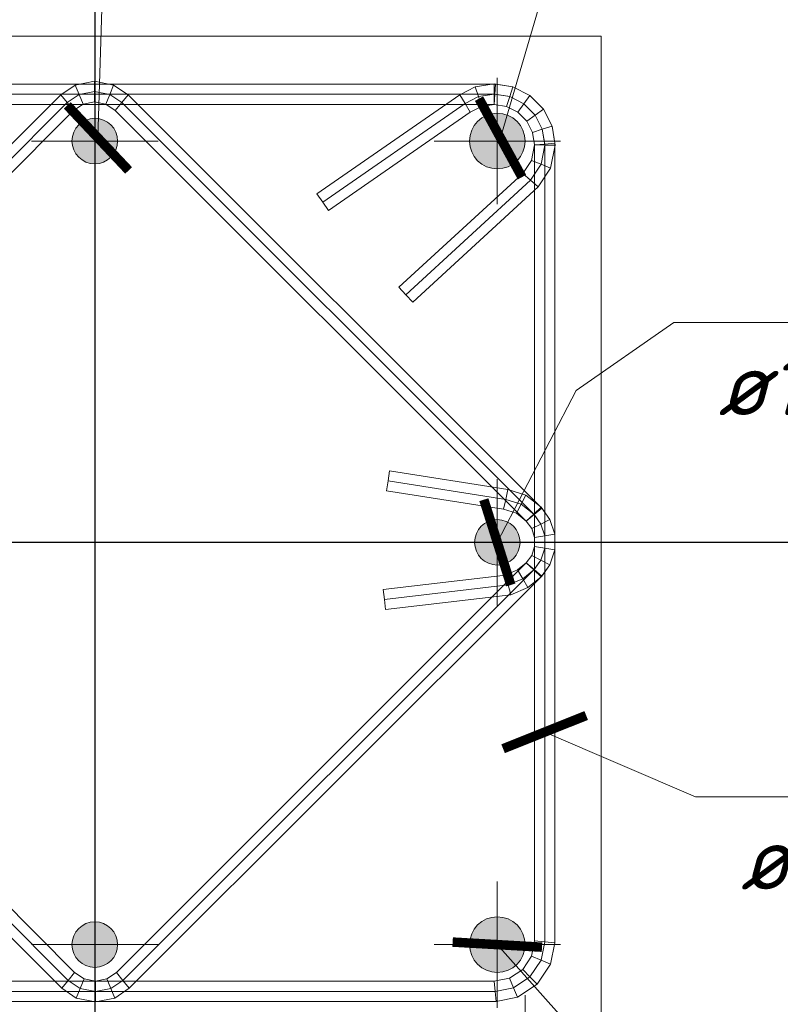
# Model space of a CAD drawing. Header units: millimetres. Extents: x 363306 to 7757304, y 1022887 to 1207196.
# Tile 437 of 656: x 1734538 to 1737542, y 1081724 to 1085615. Entities that reach past the tile are written whole.
import ezdxf
from ezdxf import colors
from ezdxf.entities.mleader import LeaderData, LeaderLine
from ezdxf.math import Vec2, Vec3

# ---------------------------------------------------------------- set-up
doc = ezdxf.new("R2010")
doc.units = ezdxf.units.MM
doc.linetypes.add('ACAD_ISO10W100', pattern=[18, 12, -3, 0, -3])
doc.linetypes.add('CENTERX2', pattern=[101.6, 63.5, -12.7, 12.7, -12.7])
for name, color, linetype in [('0 @ 100', 7, 'Continuous'), ('kcd_tx', 7, 'Continuous'), ('Оси', 7, 'Continuous')]:
    doc.layers.add(name, color=color, linetype=linetype)
for name, color, linetype, lineweight in [('арматура', 1, 'Continuous', 40), ('Выноска', 5, 'Continuous', 15), ('выноски', 170, 'Continuous', 15), ('Основная', 7, 'Continuous', 40)]:
    doc.layers.add(name, color=color, linetype=linetype, lineweight=lineweight)
doc.styles.add('iso', font='isocpeur.TTF')
doc.styles.add('PDF ISOCPEUR Italic', font='isocpeui.ttf')
doc.styles.get("Standard").update_dxf_attribs({"font": 'isocpeui.ttf'})
doc.styles.add('ГОСТ 2.304', font='isocpeui.ttf')
doc.dimstyles.new('Санжар', dxfattribs={"dimtxt": 240, "dimasz": 200, "dimexe": 200, "dimexo": 200, "dimgap": 50, "dimtad": 1, "dimdec": 0, "dimtxsty": 'Standard', "dimblk": 'OBLIQUE', "dimcen": 2.5, "dimdle": 200, "dimclrd": 152, "dimclre": 152, "dimclrt": 152, "dimadec": 0, "dimazin": 0, "dimtfac": 1, "dimtdec": 0, "dimtmove": 0, "dimatfit": 3, "dimldrblk": 'OBLIQUE', "dimfxl": 0, "dimlwd": 0, "dimlwe": 0, "dimarcsym": 0})

# ---------------------------------------------------------------- blocks, each defined once
blk = doc.blocks.new('*U52')
at = {"linetype": 'ACAD_ISO10W100', "lineweight": 5}
h = blk.add_hatch(color=140, dxfattribs=at)
edge = h.paths.add_edge_path()
edge.add_arc((0, 0), 9, 0, 360)
at = {"color": 1, "linetype": 'CENTERX2', "lineweight": 0, "ltscale": 10}
for p, q in [((0, -25), (0, 25)), ((-25, 0), (25, 0))]:
    blk.add_line(p, q, dxfattribs=at)
at = {"layer": 'арматура', "color": 140, "lineweight": 15, "ltscale": 1.5}
blk.add_circle((0, 0), 9, dxfattribs=at)
blk = doc.blocks.new('*U51')
at = {"lineweight": 5, "ltscale": 3}
h = blk.add_hatch(color=42, dxfattribs=at)
edge = h.paths.add_edge_path()
edge.add_arc((0, 0), 11, 0, 360)
at = {"color": 1, "linetype": 'CENTERX2', "lineweight": 0, "ltscale": 10}
for p, q in [((0, -25), (0, 25)), ((-25, 0), (25, 0))]:
    blk.add_line(p, q, dxfattribs=at)
at = {"layer": 'арматура', "color": 42, "lineweight": 15, "ltscale": 1.5}
blk.add_circle((0, 0), 11, dxfattribs=at)
blk = doc.blocks.new('_Oblique')
at = {"color": 0, "linetype": 'ByBlock', "lineweight": -2}
blk.add_line((-0.5, -0.5), (0.5, 0.5), dxfattribs=at)
blk = doc.blocks.new('*D1470')
at = {"layer": 'Defpoints', "color": 0, "lineweight": 25, "transparency": 16777216}
for p in [(1733138.1, 1081949.8), (1733138.1, 1080449.8), (1734834.1, 1080345.2)]:
    blk.add_point(p, dxfattribs=at)
at = {"layer": 'kcd_tx', "lineweight": 0, "transparency": 16777216}
for p, q in [((1733138.1, 1081749.8), (1733138.1, 1080249.8)), ((1734834.1, 1080545.2), (1734834.1, 1080649.8)), ((1735034.1, 1080449.8), (1732938.1, 1080449.8))]:
    blk.add_line(p, q, dxfattribs=at)
at = {"layer": 'kcd_tx', "lineweight": 0, "transparency": 16777216, "xscale": 200, "yscale": 200, "zscale": 200, "rotation": 180}
blk.add_blockref('_Oblique', (1733138.1, 1080449.8), dxfattribs=at)
at = {"layer": 'kcd_tx', "lineweight": 0, "transparency": 16777216, "xscale": 200, "yscale": 200, "zscale": 200}
blk.add_blockref('_Oblique', (1734834.1, 1080449.8), dxfattribs=at)
at = {"layer": 'kcd_tx', "lineweight": 0, "transparency": 16777216, "insert": (1733986.1, 1080621.3), "char_height": 240, "attachment_point": 5, "bg_fill": 3, "box_fill_scale": 1.1, "bg_fill_color": 256, "bg_fill_true_color": 13158600, "bg_fill_transparency": 0}
blk.add_mtext('170', dxfattribs=at)
blk = doc.blocks.new('*D1471')
at = {"layer": 'Defpoints', "color": 0, "lineweight": 25, "transparency": 16777216}
for p in [(1736534.1, 1081959.8), (1736534.1, 1080449.8), (1734834.1, 1080345.2)]:
    blk.add_point(p, dxfattribs=at)
at = {"layer": 'kcd_tx', "lineweight": 0, "transparency": 16777216}
for p, q in [((1736534.1, 1081759.8), (1736534.1, 1080249.8)), ((1734834.1, 1080545.2), (1734834.1, 1080649.8)), ((1734634.1, 1080449.8), (1736734.1, 1080449.8))]:
    blk.add_line(p, q, dxfattribs=at)
at = {"layer": 'kcd_tx', "lineweight": 0, "transparency": 16777216, "xscale": 200, "yscale": 200, "zscale": 200, "rotation": 180}
blk.add_blockref('_Oblique', (1734834.1, 1080449.8), dxfattribs=at)
at = {"layer": 'kcd_tx', "lineweight": 0, "transparency": 16777216, "xscale": 200, "yscale": 200, "zscale": 200}
blk.add_blockref('_Oblique', (1736534.1, 1080449.8), dxfattribs=at)
at = {"layer": 'kcd_tx', "lineweight": 0, "transparency": 16777216, "insert": (1735684.1, 1080621.3), "char_height": 240, "attachment_point": 5, "bg_fill": 3, "box_fill_scale": 1.1, "bg_fill_color": 256, "bg_fill_true_color": 13158600, "bg_fill_transparency": 0}
blk.add_mtext('170', dxfattribs=at)
blk = doc.blocks.new('*D1473')
at = {"layer": 'Defpoints', "color": 0, "lineweight": 25, "transparency": 16777216}
for p in [(1736534.1, 1081959.8), (1736834.1, 1081549.8), (1736834.1, 1080449.8)]:
    blk.add_point(p, dxfattribs=at)
at = {"layer": 'kcd_tx', "lineweight": 0, "transparency": 16777216}
for p, q in [((1736534.1, 1081759.8), (1736534.1, 1080249.8)), ((1736834.1, 1081349.8), (1736834.1, 1080249.8)), ((1736334.1, 1080449.8), (1736834.1, 1080449.8)), ((1736834.1, 1080449.8), (1737470, 1080449.8))]:
    blk.add_line(p, q, dxfattribs=at)
at = {"layer": 'kcd_tx', "lineweight": 0, "transparency": 16777216, "xscale": 200, "yscale": 200, "zscale": 200, "rotation": 180}
blk.add_blockref('_Oblique', (1736534.1, 1080449.8), dxfattribs=at)
at = {"layer": 'kcd_tx', "lineweight": 0, "transparency": 16777216, "xscale": 200, "yscale": 200, "zscale": 200}
blk.add_blockref('_Oblique', (1736834.1, 1080449.8), dxfattribs=at)
at = {"layer": 'kcd_tx', "lineweight": 0, "transparency": 16777216, "insert": (1737252, 1080619.8), "char_height": 240, "attachment_point": 5, "bg_fill": 3, "box_fill_scale": 1.1, "bg_fill_color": 256, "bg_fill_true_color": 13158600, "bg_fill_transparency": 0}
blk.add_mtext('30', dxfattribs=at)
blk = doc.blocks.new('_ArchTick')
at = {"color": 0, "linetype": 'ByBlock', "const_width": 0.15}
blk.add_lwpolyline([(-0.5, -0.5), (0.5, 0.5)], dxfattribs=at)

msp = doc.modelspace()

# ---------------------------------------------------------------- linework, layer by layer
at = {"lineweight": 15}
for p, q in [((1734757.046, 1085357.272), (1734832.829, 1085372.346)), ((1734832.829, 1085372.346), (1734908.611, 1085357.272)), ((1734832.829, 1085372.346), (1734832.829, 1085331.563)), ((1736336.662, 1085349.961), (1736411.134, 1085361.756)), ((1736411.134, 1085361.756), (1736485.606, 1085349.961)), ((1736411.134, 1085361.756), (1736411.134, 1085321.257)), ((1733249.255, 1085360.759), (1736417.43, 1085360.759)), ((1734699.481, 1085318.808), (1734757.046, 1085357.272)), ((1734757.046, 1085357.272), (1734772.653, 1085319.593)), ((1734832.829, 1085290.779), (1734832.829, 1085331.563)), ((1734908.611, 1085357.272), (1734893.004, 1085319.593)), ((1734908.611, 1085357.272), (1734966.177, 1085318.808)), ((1736275.92, 1085319.011), (1736336.662, 1085349.961)), ((1736336.662, 1085349.961), (1736349.177, 1085311.444)), ((1736417.43, 1085360.759), (1736414.282, 1085320.759)), ((1736417.43, 1085360.759), (1736485.606, 1085349.961)), ((1736485.606, 1085349.961), (1736473.092, 1085311.444)), ((1736485.606, 1085349.961), (1736473.092, 1085311.444)), ((1736485.606, 1085349.961), (1736552.789, 1085315.729)), ((1736485.606, 1085349.961), (1736552.789, 1085315.729)), ((1733069.112, 1083688.439), (1734699.481, 1085318.808)), ((1734699.481, 1085318.808), (1734724.979, 1085287.738)), ((1734750.478, 1085256.668), (1734724.979, 1085287.738)), ((1734788.261, 1085281.914), (1734772.653, 1085319.593)), ((1734788.261, 1085281.914), (1734832.829, 1085290.779)), ((1734832.829, 1085290.779), (1734877.397, 1085281.914)), ((1734877.397, 1085281.914), (1734893.004, 1085319.593)), ((1734915.18, 1085256.668), (1734940.678, 1085287.738)), ((1734966.177, 1085318.808), (1734940.678, 1085287.738)), ((1734966.177, 1085318.808), (1736599.543, 1083685.441)), ((1735711.79, 1084927.165), (1736275.92, 1085319.011)), ((1736275.92, 1085319.011), (1736296.504, 1085284.606)), ((1736317.089, 1085250.201), (1736296.504, 1085284.606)), ((1736361.692, 1085272.928), (1736349.177, 1085311.444)), ((1736411.134, 1085280.759), (1736411.134, 1085321.257)), ((1736411.134, 1085280.759), (1736414.282, 1085320.759)), ((1736460.577, 1085272.928), (1736473.092, 1085311.444)), ((1736460.577, 1085272.928), (1736473.092, 1085311.444)), ((1736552.789, 1085315.729), (1736528.984, 1085282.965)), ((1736552.789, 1085315.729), (1736528.984, 1085282.965)), ((1736552.789, 1085315.729), (1736606.105, 1085262.413)), ((1736552.789, 1085315.729), (1736606.105, 1085262.413)), ((1733131.252, 1083637.442), (1734750.478, 1085256.668)), ((1733257.134, 1085280.759), (1736411.134, 1085280.759)), ((1734750.478, 1085256.668), (1734788.261, 1085281.914)), ((1734877.397, 1085281.914), (1734915.18, 1085256.668)), ((1734915.18, 1085256.668), (1736538.523, 1083633.325)), ((1735757.428, 1084861.46), (1736317.089, 1085250.201)), ((1736317.089, 1085250.201), (1736361.692, 1085272.928)), ((1736361.692, 1085272.928), (1736411.134, 1085280.759)), ((1736411.134, 1085280.759), (1736460.577, 1085272.928)), ((1736411.134, 1085280.759), (1736460.577, 1085272.928)), ((1736460.577, 1085272.928), (1736505.18, 1085250.201)), ((1736460.577, 1085272.928), (1736505.18, 1085250.201)), ((1736505.18, 1085250.201), (1736528.984, 1085282.965)), ((1736505.18, 1085250.201), (1736528.984, 1085282.965)), ((1736505.18, 1085250.201), (1736540.577, 1085214.804)), ((1736505.18, 1085250.201), (1736540.577, 1085214.804)), ((1736606.105, 1085262.413), (1736573.341, 1085238.609)), ((1736606.105, 1085262.413), (1736573.341, 1085238.609)), ((1736606.105, 1085262.413), (1736640.336, 1085195.231)), ((1736606.105, 1085262.413), (1736640.336, 1085195.231)), ((1736540.577, 1085214.804), (1736573.341, 1085238.609)), ((1736540.577, 1085214.804), (1736573.341, 1085238.609)), ((1736540.577, 1085214.804), (1736563.303, 1085170.201)), ((1736540.577, 1085214.804), (1736563.303, 1085170.201)), ((1736563.303, 1085170.201), (1736601.82, 1085182.716)), ((1736563.303, 1085170.201), (1736601.82, 1085182.716)), ((1736563.303, 1085170.201), (1736571.134, 1085120.759)), ((1736563.303, 1085170.201), (1736571.134, 1085120.759)), ((1736640.336, 1085195.231), (1736601.82, 1085182.716)), ((1736640.336, 1085195.231), (1736601.82, 1085182.716)), ((1736640.336, 1085195.231), (1736651.134, 1085127.055)), ((1736640.336, 1085195.231), (1736652.384, 1085119.163)), ((1736571.134, 1085120.759), (1736558.955, 1085059.529)), ((1736571.134, 1085120.759), (1736611.134, 1085123.907)), ((1736571.134, 1085120.759), (1736571.134, 1081974.759)), ((1736571.134, 1085120.759), (1736611.759, 1085119.961)), ((1736651.134, 1085127.055), (1736611.134, 1085123.907)), ((1736652.384, 1085119.163), (1736611.759, 1085119.961)), ((1736652.384, 1085119.163), (1736634.313, 1085028.315)), ((1736651.134, 1085127.055), (1736651.134, 1081966.879)), ((1736558.955, 1085059.529), (1736524.271, 1085007.622)), ((1736558.955, 1085059.529), (1736596.634, 1085043.922)), ((1736634.313, 1085028.315), (1736585.478, 1084955.228)), ((1736634.313, 1085028.315), (1736596.634, 1085043.922)), ((1736524.271, 1085007.622), (1736035.612, 1084557.922)), ((1736524.271, 1085007.622), (1736554.875, 1084981.425)), ((1736585.478, 1084955.228), (1736554.875, 1084981.425)), ((1736585.478, 1084955.228), (1736089.785, 1084499.056)), ((1735711.79, 1084927.165), (1735734.609, 1084894.313)), ((1735757.428, 1084861.46), (1735734.609, 1084894.313)), ((1736035.612, 1084557.922), (1736062.699, 1084528.489)), ((1736089.785, 1084499.056), (1736062.699, 1084528.489)), ((1735998.869, 1083832.972), (1735992.561, 1083793.472)), ((1735998.869, 1083832.972), (1736466.163, 1083758.357)), ((1735986.254, 1083753.973), (1735992.561, 1083793.472)), ((1735986.254, 1083753.973), (1736448.047, 1083680.236)), ((1736466.163, 1083758.357), (1736457.105, 1083719.297)), ((1736466.163, 1083758.357), (1736537.162, 1083736.596)), ((1736537.162, 1083736.596), (1736518.201, 1083700.571)), ((1736537.162, 1083736.596), (1736596.835, 1083689.169)), ((1736448.047, 1083680.236), (1736457.105, 1083719.297)), ((1736499.241, 1083664.546), (1736518.201, 1083700.571)), ((1736596.835, 1083689.169), (1736567.679, 1083661.247)), ((1736596.835, 1083689.169), (1736632.109, 1083640.618)), ((1736448.047, 1083680.236), (1736499.241, 1083664.546)), ((1736499.241, 1083664.546), (1736538.523, 1083633.325)), ((1736538.523, 1083633.325), (1736567.679, 1083661.247)), ((1736538.523, 1083633.325), (1736569.033, 1083659.383)), ((1736599.543, 1083685.441), (1736569.033, 1083659.383)), ((1736599.543, 1083685.441), (1736632.109, 1083640.618)), ((1736538.523, 1083633.325), (1736559.94, 1083603.847)), ((1736538.523, 1083633.325), (1736559.94, 1083603.847)), ((1736559.94, 1083603.847), (1736596.025, 1083622.233)), ((1736559.94, 1083603.847), (1736596.025, 1083622.233)), ((1736632.109, 1083640.618), (1736596.025, 1083622.233)), ((1736632.109, 1083640.618), (1736596.025, 1083622.233)), ((1736632.109, 1083640.618), (1736651.2, 1083581.863)), ((1736632.109, 1083640.618), (1736651.2, 1083581.863)), ((1736559.94, 1083603.847), (1736571.2, 1083569.193)), ((1736559.94, 1083603.847), (1736571.2, 1083569.193)), ((1736571.2, 1083569.193), (1736611.2, 1083575.528)), ((1736571.2, 1083569.193), (1736611.2, 1083575.528)), ((1736651.2, 1083581.863), (1736611.2, 1083575.528)), ((1736651.2, 1083581.863), (1736611.2, 1083575.528)), ((1736651.2, 1083581.863), (1736651.2, 1083520.085)), ((1736651.2, 1083581.863), (1736651.2, 1083520.085)), ((1736571.2, 1083532.755), (1736559.94, 1083498.101)), ((1736571.2, 1083532.755), (1736559.94, 1083498.101)), ((1736571.2, 1083569.193), (1736571.2, 1083532.755)), ((1736571.2, 1083569.193), (1736571.2, 1083532.755)), ((1736571.2, 1083532.755), (1736611.2, 1083526.42)), ((1736571.2, 1083532.755), (1736611.2, 1083526.42)), ((1736559.94, 1083498.101), (1736538.523, 1083468.623)), ((1736559.94, 1083498.101), (1736538.523, 1083468.623)), ((1736559.94, 1083498.101), (1736596.025, 1083479.715)), ((1736559.94, 1083498.101), (1736596.025, 1083479.715)), ((1736651.2, 1083520.085), (1736611.2, 1083526.42)), ((1736651.2, 1083520.085), (1736611.2, 1083526.42)), ((1736651.2, 1083520.085), (1736632.109, 1083461.329)), ((1736651.2, 1083520.085), (1736632.109, 1083461.329)), ((1734754.595, 1081849.397), (1733131.252, 1083472.741)), ((1736538.523, 1083468.623), (1734919.297, 1081849.397)), ((1736538.523, 1083468.623), (1736503.593, 1083440.524)), ((1736538.523, 1083468.623), (1736569.033, 1083442.565)), ((1736538.523, 1083468.623), (1736567.749, 1083440.798)), ((1736632.109, 1083461.329), (1736596.025, 1083479.715)), ((1736632.109, 1083461.329), (1736596.025, 1083479.715)), ((1736632.109, 1083461.329), (1736596.976, 1083412.973)), ((1736632.109, 1083461.329), (1736599.543, 1083416.507)), ((1734703.598, 1081787.257), (1733069.112, 1083421.744)), ((1736599.543, 1083416.507), (1734970.294, 1081787.257)), ((1736456.172, 1083420.467), (1735973.205, 1083363.452)), ((1736503.593, 1083440.524), (1736456.172, 1083420.467)), ((1736456.172, 1083420.467), (1736466.512, 1083381.41)), ((1736503.593, 1083440.524), (1736524.316, 1083405.858)), ((1736596.976, 1083412.973), (1736567.749, 1083440.798)), ((1736599.543, 1083416.507), (1736569.033, 1083442.565)), ((1736476.853, 1083342.353), (1736466.512, 1083381.41)), ((1736545.039, 1083371.192), (1736524.316, 1083405.858)), ((1736596.976, 1083412.973), (1736545.039, 1083371.192)), ((1735973.205, 1083363.452), (1735977.894, 1083323.728)), ((1736476.853, 1083342.353), (1735982.584, 1083284.004)), ((1736545.039, 1083371.192), (1736476.853, 1083342.353)), ((1735982.584, 1083284.004), (1735977.894, 1083323.728)), ((1736571.134, 1081974.759), (1736558.955, 1081913.529)), ((1736571.134, 1081974.759), (1736611.134, 1081970.819)), ((1736651.134, 1081966.879), (1736611.134, 1081970.819)), ((1736651.134, 1081966.879), (1736634.313, 1081882.315)), ((1736558.955, 1081913.529), (1736524.271, 1081861.622)), ((1736558.955, 1081913.529), (1736596.634, 1081897.922)), ((1736634.313, 1081882.315), (1736596.634, 1081897.922)), ((1736524.271, 1081861.622), (1736472.364, 1081826.938)), ((1736524.271, 1081861.622), (1736553.11, 1081832.783)), ((1736634.313, 1081882.315), (1736581.948, 1081803.945)), ((1734754.595, 1081849.397), (1734729.097, 1081818.327)), ((1734792.378, 1081824.152), (1734754.595, 1081849.397)), ((1734792.378, 1081824.152), (1734776.771, 1081786.473)), ((1734836.946, 1081815.287), (1734792.378, 1081824.152)), ((1734881.514, 1081824.152), (1734836.946, 1081815.287)), ((1734919.297, 1081849.397), (1734881.514, 1081824.152)), ((1734881.514, 1081824.152), (1734897.121, 1081786.473)), ((1734919.297, 1081849.397), (1734944.796, 1081818.327)), ((1736472.364, 1081826.938), (1736411.134, 1081814.759)), ((1736472.364, 1081826.938), (1736487.971, 1081789.259)), ((1736581.948, 1081803.945), (1736553.11, 1081832.783)), ((1736411.134, 1081814.759), (1733257.134, 1081814.759)), ((1734703.598, 1081787.257), (1734729.097, 1081818.327)), ((1734761.164, 1081748.793), (1734703.598, 1081787.257)), ((1734761.164, 1081748.793), (1734776.771, 1081786.473)), ((1734836.946, 1081815.287), (1734836.946, 1081774.503)), ((1734912.729, 1081748.793), (1734897.121, 1081786.473)), ((1734970.294, 1081787.257), (1734912.729, 1081748.793)), ((1734970.294, 1081787.257), (1734944.796, 1081818.327)), ((1736411.134, 1081814.759), (1736415.074, 1081774.759)), ((1736503.578, 1081751.58), (1736487.971, 1081789.259)), ((1736581.948, 1081803.945), (1736503.578, 1081751.58)), ((1734836.946, 1081733.719), (1734761.164, 1081748.793)), ((1734836.946, 1081733.719), (1734836.946, 1081774.503)), ((1734912.729, 1081748.793), (1734836.946, 1081733.719)), ((1736419.014, 1081734.759), (1736415.074, 1081774.759)), ((1736503.578, 1081751.58), (1736419.014, 1081734.759)), ((1736419.014, 1081734.759), (1733249.255, 1081734.759))]:
    msp.add_line(p, q, dxfattribs=at)
at = {"color": 9, "lineweight": 15}
for p, q in [((1734772.653, 1085319.593), (1734832.829, 1085331.563)), ((1734832.829, 1085331.563), (1734893.004, 1085319.593)), ((1733100.182, 1083662.941), (1734724.979, 1085287.738)), ((1733253.195, 1085320.759), (1736414.282, 1085320.759)), ((1734724.979, 1085287.738), (1734772.653, 1085319.593)), ((1734893.004, 1085319.593), (1734940.678, 1085287.738)), ((1734940.678, 1085287.738), (1736569.033, 1083659.383)), ((1735734.609, 1084894.313), (1736296.504, 1085284.606)), ((1736296.504, 1085284.606), (1736349.177, 1085311.444)), ((1736349.177, 1085311.444), (1736411.134, 1085321.257)), ((1736411.134, 1085321.257), (1736473.092, 1085311.444)), ((1736414.282, 1085320.759), (1736473.092, 1085311.444)), ((1736473.092, 1085311.444), (1736528.984, 1085282.965)), ((1736473.092, 1085311.444), (1736528.984, 1085282.965)), ((1736528.984, 1085282.965), (1736573.341, 1085238.609)), ((1736528.984, 1085282.965), (1736573.341, 1085238.609)), ((1736573.341, 1085238.609), (1736601.82, 1085182.716)), ((1736573.341, 1085238.609), (1736601.82, 1085182.716)), ((1736601.82, 1085182.716), (1736611.134, 1085123.907)), ((1736601.82, 1085182.716), (1736611.759, 1085119.961)), ((1736611.759, 1085119.961), (1736596.634, 1085043.922)), ((1736611.134, 1085123.907), (1736611.134, 1081970.819)), ((1736596.634, 1085043.922), (1736554.875, 1084981.425)), ((1736554.875, 1084981.425), (1736062.699, 1084528.489)), ((1735992.561, 1083793.472), (1736457.105, 1083719.297)), ((1736457.105, 1083719.297), (1736518.201, 1083700.571)), ((1736518.201, 1083700.571), (1736567.679, 1083661.247)), ((1736567.679, 1083661.247), (1736596.025, 1083622.233)), ((1736569.033, 1083659.383), (1736596.025, 1083622.233)), ((1736596.025, 1083622.233), (1736611.2, 1083575.528)), ((1736596.025, 1083622.233), (1736611.2, 1083575.528)), ((1736611.2, 1083575.528), (1736611.2, 1083526.42)), ((1736611.2, 1083575.528), (1736611.2, 1083526.42)), ((1736611.2, 1083526.42), (1736596.025, 1083479.715)), ((1736611.2, 1083526.42), (1736596.025, 1083479.715)), ((1736596.025, 1083479.715), (1736567.749, 1083440.798)), ((1736596.025, 1083479.715), (1736569.033, 1083442.565)), ((1734729.097, 1081818.327), (1733100.182, 1083447.242)), ((1736569.033, 1083442.565), (1734944.796, 1081818.327)), ((1736567.749, 1083440.798), (1736524.316, 1083405.858)), ((1736466.512, 1083381.41), (1735977.894, 1083323.728)), ((1736524.316, 1083405.858), (1736466.512, 1083381.41)), ((1736611.134, 1081970.819), (1736596.634, 1081897.922)), ((1736596.634, 1081897.922), (1736553.11, 1081832.783)), ((1736553.11, 1081832.783), (1736487.971, 1081789.259)), ((1734776.771, 1081786.473), (1734729.097, 1081818.327)), ((1734836.946, 1081774.503), (1734776.771, 1081786.473)), ((1734897.121, 1081786.473), (1734836.946, 1081774.503)), ((1734944.796, 1081818.327), (1734897.121, 1081786.473)), ((1736487.971, 1081789.259), (1736415.074, 1081774.759)), ((1736415.074, 1081774.759), (1733253.195, 1081774.759))]:
    msp.add_line(p, q, dxfattribs=at)
at = {"layer": 'Выноска'}
msp.add_lwpolyline([(1736834.134, 1081549.759), (1732834.134, 1081549.759), (1732834.134, 1085549.759), (1736834.134, 1085549.759)], close=True, dxfattribs=at)
at = {"layer": 'Оси', "ltscale": 500}
for p, q in [((1734834.134, 1086727.097), (1734834.134, 1078978.126)), ((1738611.733, 1083549.759), (1729884.745, 1083549.759))]:
    msp.add_line(p, q, dxfattribs=at)

# ---------------------------------------------------------------- block references
at = {"layer": 'Основная', "color": 6, "lineweight": 18, "xscale": 10, "yscale": 10, "zscale": 10}
for name, p in [('*U52', (1734834.134, 1085135.759)), ('*U51', (1736424.134, 1085135.759)), ('*U52', (1736424.134, 1083549.759)), ('*U52', (1734834.134, 1081959.759)), ('*U51', (1736424.134, 1081959.759))]:
    msp.add_blockref(name, p, dxfattribs=at)

# ---------------------------------------------------------------- texts
at = {"lineweight": 9, "attachment_point": 1, "style": 'iso'}
for s, insert, char_height, width in [('\\pi1764.372;Примерных вид для\\P\\pi488.236;стена монтажа (Газоблок)', (1179462.79, 1087508.085, 0), 400, 9717.00309), ('\\pi1764.372;Примерных вид для\\P\\pi488.236;стена монтажа (Газоблок)', (1224462.79, 1087508.085, 0), 400, 9717.00309), ('\\pi1764.372;Примерных вид для\\P\\pi488.236;стена монтажа (Газоблок)', (1134531.899, 1087474.922, 0), 400, 9717.00309), ('\\pi1764.372;Примерных вид для\\P\\pi488.236;стена монтажа (Газоблок)', (1269531.899, 1087474.922, 0), 400, 9717.00309), ('\\pi1764.372;{\\fISOCPEUR|b0|i1|c204|p34;Примерных вид для\\P\\pi488.236;стена монтажа (Газоблок)}', (1044613.151, 1083015.009), 400, 9717.00309), ('\\pi35.34936;Крепежный элемент КЭ-2 \\P\\pi1192.62209;(шаг 1500 мм)', (1387921.372, 1081851.487), 300, 5098.88054)]:
    msp.add_mtext(s, dxfattribs=dict(at, insert=insert, char_height=char_height, width=width))
at = {"color": 18, "lineweight": 0, "true_color": 0x000000, "insert": (1688064.24, 1087204.928), "char_height": 500, "width": 9430.53612, "attachment_point": 1}
msp.add_mtext('\\pi643.3;{\\LКолонна монолитная K-1\\P\\pi2988.375;}(опалубка)', dxfattribs=at)
at = {"layer": '0 @ 100', "color": 7, "insert": (761996.908, 1075986.433), "char_height": 318.940213, "width": 19697.5359, "attachment_point": 4, "style": 'ГОСТ 2.304'}
msp.add_mtext('\\pi5457.36288;{\\fISOCPEUR|b1|i1|c204|p34;Характеристика участка строительства:\\P\\pi0;\\P}Расчетная зимняя температура воздух 15 °С.\\PСкоростной напор ветра   - 38кг/м2.\\PВес снегового покрова    - 50кг/м2.\\PКлассификация зданий по функциональной пожарной опасности - Ф 4.1 \\PКоэффициент надежности по назначению - 0.95\\P\\P^IПроектом разработано подъёмник для мало мобильных граждан населения грузоподъемностью 250 кг. скоростью 0,25 см/с. Двери шахт подъёмника противопожарные с пределом огнестойкости El 30. Подъёмники оборудованы кабинами габаритами 1500х1500 мм, ширина дверей кабины обеспечивает проезд инвалидной коляски. Для экстренных случаев подъёмник оснащен дополнительным аккумулятором и механическим спуском для безопасного спуска пассажира в нулевую отметку. Так же в дверях подъёмника установлены замки датчики которые открываются с ключевыми картами, чтобы открыть двери подъёмника.\\P^IС внешней и внутренней стороны наружных стен предусмотрено обшивка из аквапанелей толщиной 12,5мм с утеплением из минераловатной ваты на кварцевой основе, А =0,040 Вт/мС, толщиной 100мм. (по теплотехническому расчету). Наружная отделка из органическое стекло.\\P^IПодрядчик обязан предоставить заказчику сертификаты соответствия и пожарной безопасности на фасадную систему и все применяемые в данной системе материалы и изделия.\\PКонструкции, изделия и материалы применены по действующим стандартам, ТУ, сертификатам. На путях эвакуации используются отделочные материалы, соответствующие требованиям п. 5.25 ШНК 2.01.02-04.\\PОтделка стен с внутренней стороны окраска водоэмульсионными красками светлых тонов. Во внутренней и наружной отделке использованы современные отделочные материалы используемые на территории Республики Узбекистан.\\P^IКрыша - скатная из металлических профилированных листов с полимерными покрытиями с обеих сторон толщ.0,55мм по металлическим конструкциям.\\P^IПо периметру наружных стен устраивается бетонная отмостка. Бетон кл.В 7,5 шириной 1000 мм, толщиной 50 мм по гравийному основанию толщиной 100 мм -150 мм.\\P^IВсе строительно-монтажные работы вести согласно указаний соответствующих строительных норм и проекта производства работ (П.П.Р.) на основании ШНК 3.01.01 - 03 и КМК 3.01.02 - 00.', dxfattribs=at)

# ---------------------------------------------------------------- leaders
at = {"layer": 'выноски', "color": 7, "ltscale": 500}
ml = msp.add_multileader_mtext('Standard', dxfattribs=at)
ml.set_content('{\\C172;поз.6\\P\\C244;ø16А400 }', color=7, style='PDF ISOCPEUR Italic')
ml.set_leader_properties(color=256, linetype='ByLayer', lineweight=-1)
ml.set_arrow_properties(name='ARCHTICK')
ml.build(insert=Vec2(0, 0))
ml.multileader.update_dxf_attribs({"text_left_attachment_type": 6, "text_right_attachment_type": 6, "dogleg_length": 132.483, "arrow_head_size": 250})
ctx = ml.context
ctx.base_point, ctx.char_height, ctx.arrow_head_size, ctx.landing_gap_size, ctx.plane_origin, ctx.plane_x_axis, ctx.plane_y_axis = Vec3(1735287.809, 1086334.752), 250, 250, 0.45, Vec3(1740511.662, 1085645.805), Vec3(1, -0.00000009), Vec3(0.00000009, 1)
ctx.left_attachment, ctx.right_attachment, ctx.text_align_type = 6, 6, 1
notes = []
notes.append((ctx, [(1, (1, 1, 0), (1735155.326, 1086334.752), (1, -0.00000009), 132.483, [(5, [(1734846.634, 1085148.259), (1734864.498, 1085748.094)], 0, [])])]))
ctx.mtext.insert, ctx.mtext.text_direction, ctx.mtext.rotation, ctx.mtext.alignment, ctx.mtext.flow_direction = Vec3(1735960.513, 1086634.752), Vec3(1, -0.00000009), 6.28318522, 2, 5
ml = msp.add_multileader_mtext('Standard', dxfattribs=at)
ml.set_content('{\\C172;поз.3\\P\\C244;ø20А400 }', color=7, style='PDF ISOCPEUR Italic')
ml.set_leader_properties(color=256, linetype='ByLayer', lineweight=-1)
ml.set_arrow_properties(name='ARCHTICK')
ml.build(insert=Vec2(0, 0))
ml.multileader.update_dxf_attribs({"text_left_attachment_type": 6, "text_right_attachment_type": 6, "dogleg_length": 132.483, "arrow_head_size": 250})
ctx = ml.context
ctx.base_point, ctx.char_height, ctx.arrow_head_size, ctx.landing_gap_size, ctx.plane_origin, ctx.plane_x_axis, ctx.plane_y_axis = Vec3(1737080.481, 1086122.915), 250, 250, 0.45, Vec3(1742101.662, 1085645.805), Vec3(1, -0.00000009), Vec3(0.00000009, 1)
ctx.left_attachment, ctx.right_attachment, ctx.text_align_type = 6, 6, 1
notes.append((ctx, [(1, (1, 1, 0), (1736947.998, 1086122.915), (1, -0.00000009), 132.483, [(5, [(1736436.634, 1085148.259), (1736620.894, 1085777.14)], 0, [])])]))
ctx.mtext.insert, ctx.mtext.text_direction, ctx.mtext.rotation, ctx.mtext.alignment, ctx.mtext.flow_direction = Vec3(1737782.067, 1086422.915), Vec3(1, -0.00000009), 6.28318522, 2, 5
ml = msp.add_multileader_mtext('Standard', dxfattribs=at)
ml.set_content('{\\C172;поз.6\\P\\C244;ø16А400 }', color=7, style='PDF ISOCPEUR Italic')
ml.set_leader_properties(color=256, linetype='ByLayer', lineweight=-1)
ml.set_arrow_properties(name='ARCHTICK')
ml.build(insert=Vec2(0, 0))
ml.multileader.update_dxf_attribs({"text_left_attachment_type": 6, "text_right_attachment_type": 6, "dogleg_length": 132.483, "arrow_head_size": 250})
ctx = ml.context
ctx.base_point, ctx.char_height, ctx.arrow_head_size, ctx.landing_gap_size, ctx.plane_origin, ctx.plane_x_axis, ctx.plane_y_axis = Vec3(1737253.175, 1084418.583), 250, 250, 0.45, Vec3(1742089.162, 1084047.305), Vec3(1, -0.00000009), Vec3(0.00000009, 1)
ctx.left_attachment, ctx.right_attachment, ctx.text_align_type = 6, 6, 1
notes.append((ctx, [(1, (1, 1, 0), (1737120.692, 1084418.583), (1, -0.00000009), 132.483, [(5, [(1736424.134, 1083549.759), (1736736.121, 1084149.594)], 0, [])])]))
ctx.mtext.insert, ctx.mtext.text_direction, ctx.mtext.rotation, ctx.mtext.alignment, ctx.mtext.flow_direction = Vec3(1737925.879, 1084718.583), Vec3(1, -0.00000009), 6.28318522, 2, 5
ml = msp.add_multileader_mtext('Standard', dxfattribs=at)
ml.set_content('{\\C256;поз.\\C172;9 \\P\\C244;ø8А240}', color=7, style='PDF ISOCPEUR Italic')
ml.set_leader_properties(color=256, linetype='ByLayer', lineweight=-1)
ml.set_arrow_properties(name='ARCHTICK')
ml.build(insert=Vec2(0, 0))
ml.multileader.update_dxf_attribs({"text_left_attachment_type": 6, "text_right_attachment_type": 6, "dogleg_length": 50, "arrow_head_size": 250})
ctx = ml.context
ctx.base_point, ctx.char_height, ctx.arrow_head_size, ctx.landing_gap_size, ctx.plane_origin, ctx.plane_x_axis, ctx.plane_y_axis = Vec3(1737339.97, 1082544.036), 250, 250, 0.45, Vec3(1736052.788, 1088184.626), Vec3(1, -0.00000009), Vec3(0.00000009, 1)
ctx.left_attachment, ctx.right_attachment, ctx.text_align_type = 6, 6, 1
notes.append((ctx, [(0, (1, 1, 0), (1737207.487, 1082544.036), (1, -0.00000009), 132.483, [(0, [(1736611.134, 1082799.71)], 0, [])])]))
ctx.mtext.insert, ctx.mtext.text_direction, ctx.mtext.rotation, ctx.mtext.width, ctx.mtext.alignment, ctx.mtext.flow_direction = Vec3(1737955.382, 1082844.036), Vec3(1, -0.00000009), 6.28318522, 855.11577, 2, 5
for ctx, leaders in notes:
    for number, flags, end, landing, length, lines in leaders:
        leader = LeaderData()
        leader.index, (leader.has_last_leader_line, leader.has_dogleg_vector, leader.attachment_direction) = number, flags
        leader.last_leader_point, leader.dogleg_vector, leader.dogleg_length = Vec3(end), Vec3(landing), length
        for number, points, colour, breaks in lines:
            line = LeaderLine()
            line.index, line.vertices, line.color, line.breaks = number, Vec3.list(points), colors.encode_raw_color(colour), breaks
            leader.lines.append(line)
        ctx.leaders.append(leader)

# ---------------------------------------------------------------- next in the draw order: dimensions: what is measured, and where the dimension line sits
at = {"layer": 'kcd_tx', "color": 18, "lineweight": 0, "true_color": 0x000000}
dim = msp.add_linear_dim(base=(1733138.134, 1080449.759), p1=(1734834.134, 1080345.22), p2=(1733138.134, 1081949.759), dimstyle='Санжар', override={"dimlfac": 0.1, "dimclrd": 256, "dimclre": 256, "dimclrt": 256, "dimfxl": 0.18, "dimtfill": 1, "dimarcsym": 2}, dxfattribs=at)
dim.commit()
dim.dimension.update_dxf_attribs({"geometry": '*D1470', "text_midpoint": (1733986.134, 1080621.304)})

# ---------------------------------------------------------------- next in the draw order: dimensions: what is measured, and where the dimension line sits
dim = msp.add_linear_dim(base=(1736534.134, 1080449.759), p1=(1734834.134, 1080345.22), p2=(1736534.134, 1081959.759), dimstyle='Санжар', override={"dimlfac": 0.1, "dimclrd": 256, "dimclre": 256, "dimclrt": 256, "dimfxl": 0.18, "dimtfill": 1, "dimarcsym": 2}, dxfattribs=at)
dim.commit()
dim.dimension.update_dxf_attribs({"geometry": '*D1471', "text_midpoint": (1735684.134, 1080621.304)})

# ---------------------------------------------------------------- next in the draw order: dimensions: what is measured, and where the dimension line sits
dim = msp.add_linear_dim(base=(1736834.134, 1080449.759), p1=(1736534.134, 1081959.759), p2=(1736834.134, 1081549.759), angle=180, dimstyle='Санжар', override={"dimlfac": 0.1, "dimclrd": 256, "dimclre": 256, "dimclrt": 256, "dimfxl": 0.18, "dimtfill": 1, "dimarcsym": 2}, dxfattribs=at)
dim.commit()
dim.dimension.update_dxf_attribs({"geometry": '*D1473', "text_midpoint": (1737252.043, 1080449.759), "dimtype": 160})

# ---------------------------------------------------------------- next in the draw order: leaders
at = {"layer": 'выноски', "color": 7, "ltscale": 500}
ml = msp.add_multileader_mtext('Standard', dxfattribs=at)
ml.set_content('{\\C172;поз.3\\P\\C244;ø20А400 }', color=7, style='PDF ISOCPEUR Italic')
ml.set_leader_properties(color=256, linetype='ByLayer', lineweight=-1)
ml.set_arrow_properties(name='ARCHTICK')
ml.build(insert=Vec2(0, 0))
ml.multileader.update_dxf_attribs({"text_left_attachment_type": 6, "text_right_attachment_type": 6, "dogleg_length": 132.483, "arrow_head_size": 250})
ctx = ml.context
ctx.base_point, ctx.char_height, ctx.arrow_head_size, ctx.landing_gap_size, ctx.plane_origin, ctx.plane_x_axis, ctx.plane_y_axis = Vec3(1737186.351, 1081403.582), 250, 250, 0.45, Vec3(1741879.68, 1080959.805), Vec3(1, -0.00000009), Vec3(0.00000009, 1)
ctx.left_attachment, ctx.right_attachment, ctx.text_align_type = 6, 6, 1
notes = []
notes.append((ctx, [(1, (1, 1, 0), (1737053.868, 1081403.582), (1, -0.00000009), 132.483, [(5, [(1736424.134, 1081959.759), (1736885.44, 1081442.428)], 0, [])])]))
ctx.mtext.insert, ctx.mtext.text_direction, ctx.mtext.rotation, ctx.mtext.alignment, ctx.mtext.flow_direction = Vec3(1737887.938, 1081703.582), Vec3(1, -0.00000009), 6.28318522, 2, 5
for ctx, leaders in notes:
    for number, flags, end, landing, length, lines in leaders:
        leader = LeaderData()
        leader.index, (leader.has_last_leader_line, leader.has_dogleg_vector, leader.attachment_direction) = number, flags
        leader.last_leader_point, leader.dogleg_vector, leader.dogleg_length = Vec3(end), Vec3(landing), length
        for number, points, colour, breaks in lines:
            line = LeaderLine()
            line.index, line.vertices, line.color, line.breaks = number, Vec3.list(points), colors.encode_raw_color(colour), breaks
            leader.lines.append(line)
        ctx.leaders.append(leader)

doc.saveas('drawing.dxf')
